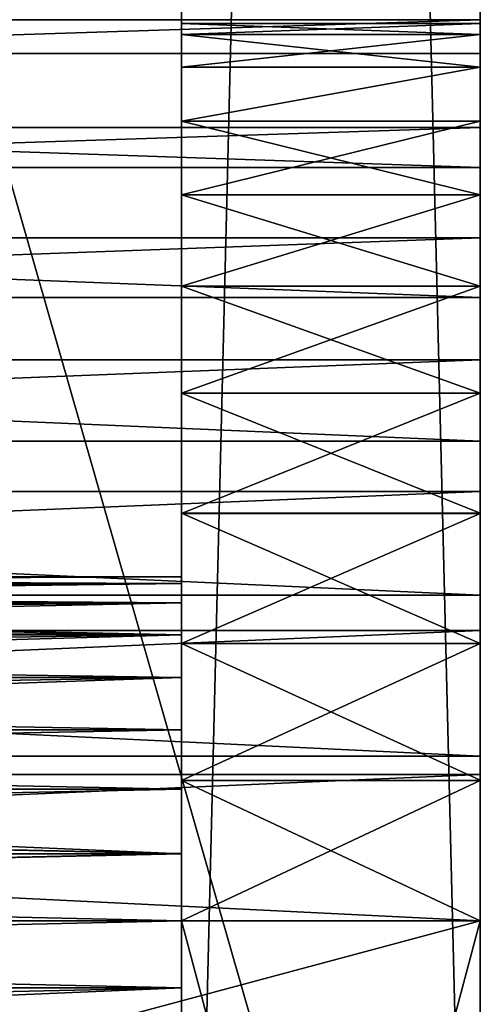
# Model space of a CAD drawing. Header units: millimetres. Extents: x -41 to 11, y -3 to 963.
# Tile 612 of 656: x 8.04 to 11.12, y 586.44 to 593.02. Entities that reach past the tile are written whole.
import ezdxf

# ---------------------------------------------------------------- set-up
doc = ezdxf.new("R2010")
doc.units = ezdxf.units.MM
doc.header["$LTSCALE"] = 65.185185
for name, color, linetype in [('3240', 7, 'CONTINUOUS'), ('3242', 7, 'CONTINUOUS'), ('3244', 7, 'CONTINUOUS'), ('3262', 7, 'CONTINUOUS'), ('3265', 7, 'CONTINUOUS'), ('3266', 7, 'CONTINUOUS'), ('3267', 7, 'CONTINUOUS'), ('3268', 7, 'CONTINUOUS'), ('3271', 7, 'CONTINUOUS'), ('3274', 7, 'CONTINUOUS'), ('3276', 7, 'CONTINUOUS'), ('3277', 7, 'CONTINUOUS'), ('3278', 7, 'CONTINUOUS'), ('3280', 7, 'CONTINUOUS'), ('3299', 7, 'CONTINUOUS'), ('3300', 7, 'CONTINUOUS')]:
    doc.layers.add(name, color=color, linetype=linetype)

msp = doc.modelspace()

# ---------------------------------------------------------------- linework, layer by layer
at = {"layer": '3240', "linetype": 'Continuous'}
for points in [[(9.125, 577.5, -93.5), (9.125, 662.5, -93.5), (9.125, 579.5, -91.5), (9.125, 577.5, -93.5)], [(9.125, 662.5, -8.5), (9.125, 577.5, -8.5), (9.125, 660.5, -10.5), (9.125, 662.5, -8.5)], [(9.125, 662.5, -93.5), (9.125, 660.5, -91.5), (9.125, 579.5, -91.5), (9.125, 662.5, -93.5)], [(9.125, 660.5, -10.5), (9.125, 577.5, -8.5), (9.125, 579.5, -10.5), (9.125, 660.5, -10.5)], [(9.125, 593, -50.9996), (9.125, 592.9261, -50.0614), (9.125, 587, -57), (9.125, 593, -50.9996)], [(9.125, 592.9263, -51.9378), (9.125, 593, -50.9996), (9.125, 587, -57), (9.125, 592.9263, -51.9378)], [(9.125, 587.9388, -56.9261), (9.125, 592.9263, -51.9378), (9.125, 587, -57), (9.125, 587.9388, -56.9261)], [(9.125, 592.7067, -52.8531), (9.125, 592.9263, -51.9378), (9.125, 587.9388, -56.9261), (9.125, 592.7067, -52.8531)], [(9.125, 592.9261, -50.0614), (9.125, 592.7064, -49.146), (9.125, 587, -57), (9.125, 592.9261, -50.0614)], [(9.125, 592.3464, -53.7233), (9.125, 592.7067, -52.8531), (9.125, 588.8542, -56.7063), (9.125, 592.3464, -53.7233)], [(9.125, 588.8542, -56.7063), (9.125, 592.7067, -52.8531), (9.125, 587.9388, -56.9261), (9.125, 588.8542, -56.7063)], [(9.125, 592.346, -48.2761), (9.125, 588.6258, -52.6269), (9.125, 592.7064, -49.146), (9.125, 592.346, -48.2761)], [(9.125, 592.7064, -49.146), (9.125, 588.6258, -52.6269), (9.125, 587, -57), (9.125, 592.7064, -49.146)], [(9.125, 591.8546, -54.526), (9.125, 592.3464, -53.7233), (9.125, 589.7239, -56.3461), (9.125, 591.8546, -54.526)], [(9.125, 589.7239, -56.3461), (9.125, 592.3464, -53.7233), (9.125, 588.8542, -56.7063), (9.125, 589.7239, -56.3461)], [(9.125, 588.9119, -52.2785), (9.125, 588.6258, -52.6269), (9.125, 592.346, -48.2761), (9.125, 588.9119, -52.2785)], [(9.125, 589.1248, -51.8805), (9.125, 588.9119, -52.2785), (9.125, 592.346, -48.2761), (9.125, 589.1248, -51.8805)], [(9.125, 589.2557, -51.4493), (9.125, 589.1248, -51.8805), (9.125, 592.346, -48.2761), (9.125, 589.2557, -51.4493)], [(9.125, 589.3, -51), (9.125, 589.2557, -51.4493), (9.125, 592.346, -48.2761), (9.125, 589.3, -51)], [(9.125, 591.854, -47.4731), (9.125, 589.3, -51), (9.125, 592.346, -48.2761), (9.125, 591.854, -47.4731)], [(9.125, 591.2426, -55.2426), (9.125, 591.8546, -54.526), (9.125, 590.5266, -55.8542), (9.125, 591.2426, -55.2426)], [(9.125, 590.5266, -55.8542), (9.125, 591.8546, -54.526), (9.125, 589.7239, -56.3461), (9.125, 590.5266, -55.8542)], [(9.125, 591.2425, -46.7573), (9.125, 589.1249, -50.1199), (9.125, 591.854, -47.4731), (9.125, 591.2425, -46.7573)], [(9.125, 589.2558, -50.5512), (9.125, 589.3, -51), (9.125, 591.854, -47.4731), (9.125, 589.2558, -50.5512)], [(9.125, 589.1249, -50.1199), (9.125, 589.2558, -50.5512), (9.125, 591.854, -47.4731), (9.125, 589.1249, -50.1199)], [(9.125, 588.9121, -49.7218), (9.125, 589.1249, -50.1199), (9.125, 591.2425, -46.7573), (9.125, 588.9121, -49.7218)], [(9.125, 588.6262, -49.3735), (9.125, 588.9121, -49.7218), (9.125, 591.2425, -46.7573), (9.125, 588.6262, -49.3735)], [(9.125, 590.5267, -46.1459), (9.125, 588.6262, -49.3735), (9.125, 591.2425, -46.7573), (9.125, 590.5267, -46.1459)], [(9.125, 588.2777, -49.0875), (9.125, 588.6262, -49.3735), (9.125, 590.5267, -46.1459), (9.125, 588.2777, -49.0875)], [(9.125, 587.8803, -48.8751), (9.125, 588.2777, -49.0875), (9.125, 590.5267, -46.1459), (9.125, 587.8803, -48.8751)], [(9.125, 587.4486, -48.7442), (9.125, 587.8803, -48.8751), (9.125, 590.5267, -46.1459), (9.125, 587.4486, -48.7442)], [(9.125, 589.7244, -45.6542), (9.125, 587.4486, -48.7442), (9.125, 590.5267, -46.1459), (9.125, 589.7244, -45.6542)], [(9.125, 586.9998, -48.7), (9.125, 587.4486, -48.7442), (9.125, 589.7244, -45.6542), (9.125, 586.9998, -48.7)], [(9.125, 586.5511, -48.7442), (9.125, 586.9998, -48.7), (9.125, 589.7244, -45.6542), (9.125, 586.5511, -48.7442)], [(9.125, 588.8543, -45.2937), (9.125, 586.5511, -48.7442), (9.125, 589.7244, -45.6542), (9.125, 588.8543, -45.2937)], [(9.125, 587.9389, -45.0739), (9.125, 585.3742, -49.3731), (9.125, 588.8543, -45.2937), (9.125, 587.9389, -45.0739)], [(9.125, 585.7227, -49.0873), (9.125, 586.1198, -48.8751), (9.125, 588.8543, -45.2937), (9.125, 585.7227, -49.0873)], [(9.125, 585.3742, -49.3731), (9.125, 585.7227, -49.0873), (9.125, 588.8543, -45.2937), (9.125, 585.3742, -49.3731)], [(9.125, 586.1198, -48.8751), (9.125, 586.5511, -48.7442), (9.125, 588.8543, -45.2937), (9.125, 586.1198, -48.8751)], [(9.125, 588.6258, -52.6269), (9.125, 588.2773, -52.9127), (9.125, 587, -57), (9.125, 588.6258, -52.6269)], [(9.125, 588.2773, -52.9127), (9.125, 587.8802, -53.1249), (9.125, 587, -57), (9.125, 588.2773, -52.9127)], [(9.125, 585.0881, -49.7215), (9.125, 585.3742, -49.3731), (9.125, 587.9389, -45.0739), (9.125, 585.0881, -49.7215)], [(9.125, 585.0881, -49.7215), (9.125, 587.9389, -45.0739), (9.125, 579.5, -57), (9.125, 585.0881, -49.7215)], [(9.125, 587.9389, -45.0739), (9.125, 587, -45), (9.125, 579.5, -57), (9.125, 587.9389, -45.0739)], [(9.125, 587.8802, -53.1249), (9.125, 587.4489, -53.2558), (9.125, 587, -57), (9.125, 587.8802, -53.1249)], [(9.125, 587.4489, -53.2558), (9.125, 587.0002, -53.3), (9.125, 587, -57), (9.125, 587.4489, -53.2558)], [(9.125, 587.0002, -53.3), (9.125, 586.5514, -53.2558), (9.125, 587, -57), (9.125, 587.0002, -53.3)], [(9.125, 587, -57), (9.125, 584.8751, -51.8801), (9.125, 579.5, -57), (9.125, 587, -57)], [(9.125, 585.3738, -52.6265), (9.125, 585.0879, -52.2782), (9.125, 587, -57), (9.125, 585.3738, -52.6265)], [(9.125, 585.7223, -52.9125), (9.125, 585.3738, -52.6265), (9.125, 587, -57), (9.125, 585.7223, -52.9125)], [(9.125, 586.1197, -53.1249), (9.125, 585.7223, -52.9125), (9.125, 587, -57), (9.125, 586.1197, -53.1249)], [(9.125, 586.5514, -53.2558), (9.125, 586.1197, -53.1249), (9.125, 587, -57), (9.125, 586.5514, -53.2558)], [(9.125, 585.0879, -52.2782), (9.125, 584.8751, -51.8801), (9.125, 587, -57), (9.125, 585.0879, -52.2782)], [(9.125, 587, -45), (9.125, 579.5, -45), (9.125, 579.5, -57), (9.125, 587, -45)]]:
    msp.add_3dface(points, dxfattribs=at)
at = {"layer": '3242', "linetype": 'Continuous'}
for points in [[(9.125, 662.5, -93.5), (9.125, 577.5, -93.5), (-40.875, 662.5, -93.5), (9.125, 662.5, -93.5)], [(9.125, 577.5, -93.5), (-40.875, 577.5, -93.5), (-40.875, 662.5, -93.5), (9.125, 577.5, -93.5)]]:
    msp.add_3dface(points, dxfattribs=at)
at = {"layer": '3244', "linetype": 'Continuous'}
for points in [[(-40.875, 577.5, -8.5), (9.125, 662.5, -8.5), (-40.875, 662.5, -8.5), (-40.875, 577.5, -8.5)], [(9.125, 577.5, -8.5), (9.125, 662.5, -8.5), (-40.875, 577.5, -8.5), (9.125, 577.5, -8.5)]]:
    msp.add_3dface(points, dxfattribs=at)
at = {"layer": '3262', "linetype": 'Continuous'}
for points in [[(-11.275, 581, -12), (-11.275, 659, -12), (11.125, 581, -12), (-11.275, 581, -12)], [(-11.275, 659, -12), (11.125, 659, -12), (11.125, 581, -12), (-11.275, 659, -12)]]:
    msp.add_3dface(points, dxfattribs=at)
at = {"layer": '3265', "linetype": 'Continuous'}
for points in [[(-11.275, 587, -43.5), (-11.275, 581, -43.5), (11.125, 581, -43.5), (-11.275, 587, -43.5)], [(-11.275, 587, -43.5), (11.125, 581, -43.5), (11.125, 587, -43.5), (-11.275, 587, -43.5)]]:
    msp.add_3dface(points, dxfattribs=at)
at = {"layer": '3266', "linetype": 'Continuous'}
for points in [[(11.125, 593.6145, -47.4647), (-11.275, 593.0246, -46.533), (11.125, 593.0242, -46.5325), (11.125, 593.6145, -47.4647)], [(-11.275, 592.7976, -55.7579), (-11.275, 593.4333, -54.8552), (11.125, 593.4328, -54.856), (-11.275, 592.7976, -55.7579)], [(11.125, 592.7974, -55.7581), (-11.275, 592.7976, -55.7579), (11.125, 593.4328, -54.856), (11.125, 592.7974, -55.7581)], [(-11.275, 593.0246, -46.533), (-11.275, 592.3033, -45.6967), (11.125, 593.0242, -46.5325), (-11.275, 593.0246, -46.533)], [(11.125, 593.0242, -46.5325), (-11.275, 592.3033, -45.6967), (11.125, 592.3033, -45.6967), (11.125, 593.0242, -46.5325)], [(-11.275, 592.0366, -56.5572), (-11.275, 592.7976, -55.7579), (11.125, 592.037, -56.5569), (-11.275, 592.0366, -56.5572)], [(11.125, 592.037, -56.5569), (-11.275, 592.7976, -55.7579), (11.125, 592.7974, -55.7581), (11.125, 592.037, -56.5569)], [(11.125, 592.3033, -45.6967), (-11.275, 591.5656, -45.0497), (11.125, 591.5656, -45.0497), (11.125, 592.3033, -45.6967)], [(-11.275, 592.3033, -45.6967), (-11.275, 591.5656, -45.0497), (11.125, 592.3033, -45.6967), (-11.275, 592.3033, -45.6967)], [(11.125, 591.1674, -57.2356), (-11.275, 592.0366, -56.5572), (11.125, 592.037, -56.5569), (11.125, 591.1674, -57.2356)], [(-11.275, 591.1667, -57.2361), (-11.275, 592.0366, -56.5572), (11.125, 591.1674, -57.2356), (-11.275, 591.1667, -57.2361)], [(11.125, 591.5656, -45.0497), (-11.275, 590.7499, -44.5047), (11.125, 590.7499, -44.5047), (11.125, 591.5656, -45.0497)], [(-11.275, 591.5656, -45.0497), (-11.275, 590.7499, -44.5047), (11.125, 591.5656, -45.0497), (-11.275, 591.5656, -45.0497)], [(11.125, 590.2077, -57.7794), (-11.275, 591.1667, -57.2361), (11.125, 591.1674, -57.2356), (11.125, 590.2077, -57.7794)], [(-11.275, 590.2072, -57.7797), (-11.275, 591.1667, -57.2361), (11.125, 590.2077, -57.7794), (-11.275, 590.2072, -57.7797)], [(11.125, 590.7499, -44.5047), (-11.275, 589.8701, -44.0709), (11.125, 589.8701, -44.0709), (11.125, 590.7499, -44.5047)], [(-11.275, 590.7499, -44.5047), (-11.275, 589.8701, -44.0709), (11.125, 590.7499, -44.5047), (-11.275, 590.7499, -44.5047)], [(11.125, 589.1779, -58.1768), (-11.275, 590.2072, -57.7797), (11.125, 590.2077, -57.7794), (11.125, 589.1779, -58.1768)], [(-11.275, 589.1773, -58.177), (-11.275, 590.2072, -57.7797), (11.125, 589.1779, -58.1768), (-11.275, 589.1773, -58.177)], [(11.125, 589.8701, -44.0709), (-11.275, 588.9413, -43.7556), (11.125, 588.9413, -43.7556), (11.125, 589.8701, -44.0709)], [(-11.275, 589.8701, -44.0709), (-11.275, 588.9413, -43.7556), (11.125, 589.8701, -44.0709), (-11.275, 589.8701, -44.0709)], [(11.125, 588.1014, -58.4187), (-11.275, 589.1773, -58.177), (11.125, 589.1779, -58.1768), (11.125, 588.1014, -58.4187)], [(-11.275, 588.1008, -58.4188), (-11.275, 589.1773, -58.177), (11.125, 588.1014, -58.4187), (-11.275, 588.1008, -58.4188)], [(-11.275, 588.9413, -43.7556), (-11.275, 587.9791, -43.5642), (11.125, 588.9413, -43.7556), (-11.275, 588.9413, -43.7556)], [(11.125, 588.9413, -43.7556), (-11.275, 587.9791, -43.5642), (11.125, 587.9791, -43.5642), (11.125, 588.9413, -43.7556)], [(11.125, 587, -58.5), (-11.275, 588.1008, -58.4188), (11.125, 588.1014, -58.4187), (11.125, 587, -58.5)], [(-11.275, 587, -58.5), (-11.275, 588.1008, -58.4188), (11.125, 587, -58.5), (-11.275, 587, -58.5)], [(-11.275, 587.9791, -43.5642), (-11.275, 587, -43.5), (11.125, 587.9791, -43.5642), (-11.275, 587.9791, -43.5642)], [(-11.275, 587, -43.5), (11.125, 587, -43.5), (11.125, 587.9791, -43.5642), (-11.275, 587, -43.5)]]:
    msp.add_3dface(points, dxfattribs=at)
at = {"layer": '3267', "linetype": 'Continuous'}
for points in [[(-11.275, 581, -58.5), (-11.275, 587, -58.5), (11.125, 587, -58.5), (-11.275, 581, -58.5)], [(-11.275, 581, -58.5), (11.125, 587, -58.5), (11.125, 581, -58.5), (-11.275, 581, -58.5)]]:
    msp.add_3dface(points, dxfattribs=at)
at = {"layer": '3268', "linetype": 'Continuous'}
for points in [[(11.125, 579.5, -10.5), (11.125, 659, -12), (11.125, 660.5, -10.5), (11.125, 579.5, -10.5)], [(11.125, 659, -90), (11.125, 581, -90), (11.125, 660.5, -91.5), (11.125, 659, -90)], [(11.125, 660.5, -91.5), (11.125, 581, -90), (11.125, 579.5, -91.5), (11.125, 660.5, -91.5)], [(11.125, 581, -12), (11.125, 659, -12), (11.125, 579.5, -10.5), (11.125, 581, -12)], [(11.125, 592.7065, -52.8536), (11.125, 594.491, -50.6319), (11.125, 592.9261, -51.9386), (11.125, 592.7065, -52.8536)], [(11.125, 592.3461, -53.7238), (11.125, 594.491, -50.6319), (11.125, 592.7065, -52.8536), (11.125, 592.3461, -53.7238)], [(11.125, 594.491, -50.6319), (11.125, 594.3559, -49.5367), (11.125, 592.9261, -51.9386), (11.125, 594.491, -50.6319)], [(11.125, 594.4639, -51.7352), (11.125, 594.491, -50.6319), (11.125, 592.3461, -53.7238), (11.125, 594.4639, -51.7352)], [(11.125, 591.8543, -54.5265), (11.125, 594.4639, -51.7352), (11.125, 592.3461, -53.7238), (11.125, 591.8543, -54.5265)], [(11.125, 591.2426, -55.2426), (11.125, 594.4639, -51.7352), (11.125, 591.8543, -54.5265), (11.125, 591.2426, -55.2426)], [(11.125, 594.2751, -52.823), (11.125, 594.4639, -51.7352), (11.125, 591.2426, -55.2426), (11.125, 594.2751, -52.823)], [(11.125, 594.3559, -49.5367), (11.125, 594.0618, -48.4739), (11.125, 592.9262, -50.0616), (11.125, 594.3559, -49.5367)], [(11.125, 592.9261, -51.9386), (11.125, 594.3559, -49.5367), (11.125, 593, -51.0001), (11.125, 592.9261, -51.9386)], [(11.125, 593, -51.0001), (11.125, 594.3559, -49.5367), (11.125, 592.9262, -50.0616), (11.125, 593, -51.0001)], [(11.125, 589.1779, -58.1768), (11.125, 593.9288, -53.8707), (11.125, 594.2751, -52.823), (11.125, 589.1779, -58.1768)], [(11.125, 588.1014, -58.4187), (11.125, 594.2751, -52.823), (11.125, 591.2426, -55.2426), (11.125, 588.1014, -58.4187)], [(11.125, 588.1014, -58.4187), (11.125, 589.1779, -58.1768), (11.125, 594.2751, -52.823), (11.125, 588.1014, -58.4187)], [(11.125, 594.0618, -48.4739), (11.125, 593.6145, -47.4647), (11.125, 592.7063, -49.1459), (11.125, 594.0618, -48.4739)], [(11.125, 592.9262, -50.0616), (11.125, 594.0618, -48.4739), (11.125, 592.7063, -49.1459), (11.125, 592.9262, -50.0616)], [(11.125, 590.2077, -57.7794), (11.125, 593.4328, -54.856), (11.125, 593.9288, -53.8707), (11.125, 590.2077, -57.7794)], [(11.125, 589.1779, -58.1768), (11.125, 590.2077, -57.7794), (11.125, 593.9288, -53.8707), (11.125, 589.1779, -58.1768)], [(11.125, 592.7063, -49.1459), (11.125, 593.6145, -47.4647), (11.125, 592.346, -48.276), (11.125, 592.7063, -49.1459)], [(11.125, 593.6145, -47.4647), (11.125, 593.0242, -46.5325), (11.125, 592.346, -48.276), (11.125, 593.6145, -47.4647)], [(11.125, 591.1674, -57.2356), (11.125, 592.7974, -55.7581), (11.125, 593.4328, -54.856), (11.125, 591.1674, -57.2356)], [(11.125, 590.2077, -57.7794), (11.125, 591.1674, -57.2356), (11.125, 593.4328, -54.856), (11.125, 590.2077, -57.7794)], [(11.125, 592.346, -48.276), (11.125, 593.0242, -46.5325), (11.125, 591.8541, -47.4733), (11.125, 592.346, -48.276)], [(11.125, 593.0242, -46.5325), (11.125, 592.3033, -45.6967), (11.125, 591.8541, -47.4733), (11.125, 593.0242, -46.5325)], [(11.125, 591.1674, -57.2356), (11.125, 592.037, -56.5569), (11.125, 592.7974, -55.7581), (11.125, 591.1674, -57.2356)], [(11.125, 591.2429, -46.7576), (11.125, 592.3033, -45.6967), (11.125, 590.5274, -46.1464), (11.125, 591.2429, -46.7576)], [(11.125, 591.8541, -47.4733), (11.125, 592.3033, -45.6967), (11.125, 591.2429, -46.7576), (11.125, 591.8541, -47.4733)], [(11.125, 592.3033, -45.6967), (11.125, 591.5656, -45.0497), (11.125, 590.5274, -46.1464), (11.125, 592.3033, -45.6967)], [(11.125, 591.5656, -45.0497), (11.125, 590.7499, -44.5047), (11.125, 589.7249, -45.6545), (11.125, 591.5656, -45.0497)], [(11.125, 590.5274, -46.1464), (11.125, 591.5656, -45.0497), (11.125, 589.7249, -45.6545), (11.125, 590.5274, -46.1464)], [(11.125, 590.5266, -55.8542), (11.125, 588.1014, -58.4187), (11.125, 591.2426, -55.2426), (11.125, 590.5266, -55.8542)], [(11.125, 590.7499, -44.5047), (11.125, 589.8701, -44.0709), (11.125, 588.8548, -45.2939), (11.125, 590.7499, -44.5047)], [(11.125, 589.7249, -45.6545), (11.125, 590.7499, -44.5047), (11.125, 588.8548, -45.2939), (11.125, 589.7249, -45.6545)], [(11.125, 589.7239, -56.3461), (11.125, 588.1014, -58.4187), (11.125, 590.5266, -55.8542), (11.125, 589.7239, -56.3461)], [(11.125, 589.8701, -44.0709), (11.125, 588.9413, -43.7556), (11.125, 587.9395, -45.074), (11.125, 589.8701, -44.0709)], [(11.125, 588.8548, -45.2939), (11.125, 589.8701, -44.0709), (11.125, 587.9395, -45.074), (11.125, 588.8548, -45.2939)], [(11.125, 588.8542, -56.7063), (11.125, 588.1014, -58.4187), (11.125, 589.7239, -56.3461), (11.125, 588.8542, -56.7063)], [(11.125, 588.9413, -43.7556), (11.125, 587.9791, -43.5642), (11.125, 587, -45), (11.125, 588.9413, -43.7556)], [(11.125, 587.9395, -45.074), (11.125, 588.9413, -43.7556), (11.125, 587, -45), (11.125, 587.9395, -45.074)], [(11.125, 587, -58.5), (11.125, 588.1014, -58.4187), (11.125, 588.8542, -56.7063), (11.125, 587, -58.5)], [(11.125, 587.9388, -56.9261), (11.125, 587, -58.5), (11.125, 588.8542, -56.7063), (11.125, 587.9388, -56.9261)], [(11.125, 587.9791, -43.5642), (11.125, 587, -43.5), (11.125, 587, -45), (11.125, 587.9791, -43.5642)], [(11.125, 587, -57), (11.125, 587, -58.5), (11.125, 587.9388, -56.9261), (11.125, 587, -57)], [(11.125, 587, -45), (11.125, 581, -43.5), (11.125, 579.5, -45), (11.125, 587, -45)], [(11.125, 587, -43.5), (11.125, 581, -43.5), (11.125, 587, -45), (11.125, 587, -43.5)], [(11.125, 581, -58.5), (11.125, 587, -58.5), (11.125, 587, -57), (11.125, 581, -58.5)], [(11.125, 579.5, -57), (11.125, 581, -58.5), (11.125, 587, -57), (11.125, 579.5, -57)]]:
    msp.add_3dface(points, dxfattribs=at)
at = {"layer": '3271', "linetype": 'Continuous'}
for points in [[(-11.275, 581, -90), (11.125, 581, -90), (11.125, 659, -90), (-11.275, 581, -90)], [(-11.275, 659, -90), (-11.275, 581, -90), (11.125, 659, -90), (-11.275, 659, -90)]]:
    msp.add_3dface(points, dxfattribs=at)
at = {"layer": '3274', "linetype": 'Continuous'}
for points in [[(9.125, 660.5, -91.5), (11.125, 660.5, -91.5), (11.125, 579.5, -91.5), (9.125, 660.5, -91.5)], [(9.125, 579.5, -91.5), (9.125, 660.5, -91.5), (11.125, 579.5, -91.5), (9.125, 579.5, -91.5)]]:
    msp.add_3dface(points, dxfattribs=at)
at = {"layer": '3276', "linetype": 'Continuous'}
for points in [[(9.125, 579.5, -57), (11.125, 579.5, -57), (11.125, 587, -57), (9.125, 579.5, -57)], [(9.125, 587, -57), (9.125, 579.5, -57), (11.125, 587, -57), (9.125, 587, -57)]]:
    msp.add_3dface(points, dxfattribs=at)
at = {"layer": '3277', "linetype": 'Continuous'}
for points in [[(9.125, 592.9263, -51.9378), (11.125, 592.9261, -51.9386), (11.125, 593, -51.0001), (9.125, 592.9263, -51.9378)], [(9.125, 593, -50.9996), (11.125, 593, -51.0001), (11.125, 592.9262, -50.0616), (9.125, 593, -50.9996)], [(9.125, 593, -50.9996), (9.125, 592.9263, -51.9378), (11.125, 593, -51.0001), (9.125, 593, -50.9996)], [(9.125, 592.9261, -50.0614), (9.125, 593, -50.9996), (11.125, 592.9262, -50.0616), (9.125, 592.9261, -50.0614)], [(9.125, 592.9263, -51.9378), (9.125, 592.7067, -52.8531), (11.125, 592.9261, -51.9386), (9.125, 592.9263, -51.9378)], [(9.125, 592.9261, -50.0614), (11.125, 592.9262, -50.0616), (11.125, 592.7063, -49.1459), (9.125, 592.9261, -50.0614)], [(9.125, 592.7067, -52.8531), (11.125, 592.7065, -52.8536), (11.125, 592.9261, -51.9386), (9.125, 592.7067, -52.8531)], [(9.125, 592.7064, -49.146), (9.125, 592.9261, -50.0614), (11.125, 592.7063, -49.1459), (9.125, 592.7064, -49.146)], [(9.125, 592.7067, -52.8531), (9.125, 592.3464, -53.7233), (11.125, 592.7065, -52.8536), (9.125, 592.7067, -52.8531)], [(9.125, 592.3464, -53.7233), (11.125, 592.3461, -53.7238), (11.125, 592.7065, -52.8536), (9.125, 592.3464, -53.7233)], [(9.125, 592.346, -48.2761), (9.125, 592.7064, -49.146), (11.125, 592.7063, -49.1459), (9.125, 592.346, -48.2761)], [(9.125, 592.346, -48.2761), (11.125, 592.7063, -49.1459), (11.125, 592.346, -48.276), (9.125, 592.346, -48.2761)], [(9.125, 592.3464, -53.7233), (9.125, 591.8546, -54.526), (11.125, 592.3461, -53.7238), (9.125, 592.3464, -53.7233)], [(9.125, 591.8546, -54.526), (11.125, 591.8543, -54.5265), (11.125, 592.3461, -53.7238), (9.125, 591.8546, -54.526)], [(9.125, 592.346, -48.2761), (11.125, 592.346, -48.276), (11.125, 591.8541, -47.4733), (9.125, 592.346, -48.2761)], [(9.125, 591.854, -47.4731), (9.125, 592.346, -48.2761), (11.125, 591.8541, -47.4733), (9.125, 591.854, -47.4731)], [(9.125, 591.8546, -54.526), (9.125, 591.2426, -55.2426), (11.125, 591.8543, -54.5265), (9.125, 591.8546, -54.526)], [(9.125, 591.2426, -55.2426), (11.125, 591.2426, -55.2426), (11.125, 591.8543, -54.5265), (9.125, 591.2426, -55.2426)], [(9.125, 591.854, -47.4731), (11.125, 591.8541, -47.4733), (11.125, 591.2429, -46.7576), (9.125, 591.854, -47.4731)], [(9.125, 591.2425, -46.7573), (9.125, 591.854, -47.4731), (11.125, 591.2429, -46.7576), (9.125, 591.2425, -46.7573)], [(9.125, 591.2425, -46.7573), (11.125, 591.2429, -46.7576), (11.125, 590.5274, -46.1464), (9.125, 591.2425, -46.7573)], [(9.125, 590.5266, -55.8542), (11.125, 590.5266, -55.8542), (11.125, 591.2426, -55.2426), (9.125, 590.5266, -55.8542)], [(9.125, 591.2426, -55.2426), (9.125, 590.5266, -55.8542), (11.125, 591.2426, -55.2426), (9.125, 591.2426, -55.2426)], [(9.125, 590.5267, -46.1459), (9.125, 591.2425, -46.7573), (11.125, 590.5274, -46.1464), (9.125, 590.5267, -46.1459)], [(9.125, 590.5267, -46.1459), (11.125, 590.5274, -46.1464), (11.125, 589.7249, -45.6545), (9.125, 590.5267, -46.1459)], [(9.125, 589.7244, -45.6542), (9.125, 590.5267, -46.1459), (11.125, 589.7249, -45.6545), (9.125, 589.7244, -45.6542)], [(9.125, 589.7239, -56.3461), (11.125, 589.7239, -56.3461), (11.125, 590.5266, -55.8542), (9.125, 589.7239, -56.3461)], [(9.125, 590.5266, -55.8542), (9.125, 589.7239, -56.3461), (11.125, 590.5266, -55.8542), (9.125, 590.5266, -55.8542)], [(9.125, 589.7244, -45.6542), (11.125, 589.7249, -45.6545), (11.125, 588.8548, -45.2939), (9.125, 589.7244, -45.6542)], [(9.125, 588.8543, -45.2937), (9.125, 589.7244, -45.6542), (11.125, 588.8548, -45.2939), (9.125, 588.8543, -45.2937)], [(9.125, 588.8542, -56.7063), (11.125, 588.8542, -56.7063), (11.125, 589.7239, -56.3461), (9.125, 588.8542, -56.7063)], [(9.125, 589.7239, -56.3461), (9.125, 588.8542, -56.7063), (11.125, 589.7239, -56.3461), (9.125, 589.7239, -56.3461)], [(9.125, 588.8543, -45.2937), (11.125, 588.8548, -45.2939), (11.125, 587.9395, -45.074), (9.125, 588.8543, -45.2937)], [(9.125, 587.9389, -45.0739), (9.125, 588.8543, -45.2937), (11.125, 587.9395, -45.074), (9.125, 587.9389, -45.0739)], [(9.125, 587.9388, -56.9261), (11.125, 587.9388, -56.9261), (11.125, 588.8542, -56.7063), (9.125, 587.9388, -56.9261)], [(9.125, 588.8542, -56.7063), (9.125, 587.9388, -56.9261), (11.125, 588.8542, -56.7063), (9.125, 588.8542, -56.7063)], [(9.125, 587.9389, -45.0739), (11.125, 587.9395, -45.074), (11.125, 587, -45), (9.125, 587.9389, -45.0739)], [(9.125, 587, -45), (9.125, 587.9389, -45.0739), (11.125, 587, -45), (9.125, 587, -45)], [(9.125, 587, -57), (11.125, 587, -57), (11.125, 587.9388, -56.9261), (9.125, 587, -57)], [(9.125, 587.9388, -56.9261), (9.125, 587, -57), (11.125, 587.9388, -56.9261), (9.125, 587.9388, -56.9261)]]:
    msp.add_3dface(points, dxfattribs=at)
at = {"layer": '3278', "linetype": 'Continuous'}
for points in [[(9.125, 579.5, -45), (9.125, 587, -45), (11.125, 579.5, -45), (9.125, 579.5, -45)], [(9.125, 587, -45), (11.125, 587, -45), (11.125, 579.5, -45), (9.125, 587, -45)]]:
    msp.add_3dface(points, dxfattribs=at)
at = {"layer": '3280', "linetype": 'Continuous'}
for points in [[(9.125, 660.5, -10.5), (9.125, 579.5, -10.5), (11.125, 660.5, -10.5), (9.125, 660.5, -10.5)], [(9.125, 579.5, -10.5), (11.125, 579.5, -10.5), (11.125, 660.5, -10.5), (9.125, 579.5, -10.5)]]:
    msp.add_3dface(points, dxfattribs=at)
at = {"layer": '3299', "linetype": 'Continuous'}
for points in [[(9.125, 589.3, -51), (-0.975, 589.2889, -51.2254), (-0.975, 589.2558, -51.4487), (9.125, 589.3, -51)], [(9.125, 589.3, -51), (-0.975, 589.3, -51), (-0.975, 589.2889, -51.2254), (9.125, 589.3, -51)], [(9.125, 589.2557, -51.4493), (9.125, 589.3, -51), (-0.975, 589.2558, -51.4487), (9.125, 589.2557, -51.4493)], [(9.125, 589.2557, -51.4493), (-0.975, 589.2558, -51.4487), (-0.975, 589.201, -51.6677), (9.125, 589.2557, -51.4493)], [(9.125, 589.2557, -51.4493), (-0.975, 589.201, -51.6677), (-0.975, 589.1249, -51.8802), (9.125, 589.2557, -51.4493)], [(9.125, 589.1248, -51.8805), (9.125, 589.2557, -51.4493), (-0.975, 589.1249, -51.8802), (9.125, 589.1248, -51.8805)], [(9.125, 589.1248, -51.8805), (-0.975, 589.1249, -51.8802), (-0.975, 589.0284, -52.0842), (9.125, 589.1248, -51.8805)], [(9.125, 589.1248, -51.8805), (-0.975, 589.0284, -52.0842), (-0.975, 588.9124, -52.2778), (9.125, 589.1248, -51.8805)], [(9.125, 588.9119, -52.2785), (9.125, 589.1248, -51.8805), (-0.975, 588.9124, -52.2778), (9.125, 588.9119, -52.2785)], [(9.125, 588.9119, -52.2785), (-0.975, 588.9124, -52.2778), (-0.975, 588.7779, -52.4591), (9.125, 588.9119, -52.2785)], [(9.125, 588.6258, -52.6269), (9.125, 588.9119, -52.2785), (-0.975, 588.6263, -52.6263), (9.125, 588.6258, -52.6269)], [(9.125, 588.9119, -52.2785), (-0.975, 588.7779, -52.4591), (-0.975, 588.6263, -52.6263), (9.125, 588.9119, -52.2785)], [(9.125, 588.6258, -52.6269), (-0.975, 588.6263, -52.6263), (-0.975, 588.4591, -52.7779), (9.125, 588.6258, -52.6269)], [(9.125, 588.6258, -52.6269), (-0.975, 588.4591, -52.7779), (-0.975, 588.2778, -52.9124), (9.125, 588.6258, -52.6269)], [(9.125, 588.2773, -52.9127), (9.125, 588.6258, -52.6269), (-0.975, 588.2778, -52.9124), (9.125, 588.2773, -52.9127)], [(9.125, 588.2773, -52.9127), (-0.975, 588.2778, -52.9124), (-0.975, 588.0842, -53.0284), (9.125, 588.2773, -52.9127)], [(9.125, 587.8802, -53.1249), (9.125, 588.2773, -52.9127), (-0.975, 588.0842, -53.0284), (9.125, 587.8802, -53.1249)], [(9.125, 587.8802, -53.1249), (-0.975, 588.0842, -53.0284), (-0.975, 587.8802, -53.1249), (9.125, 587.8802, -53.1249)], [(9.125, 587.8802, -53.1249), (-0.975, 587.8802, -53.1249), (-0.975, 587.6677, -53.201), (9.125, 587.8802, -53.1249)], [(9.125, 587.4489, -53.2558), (9.125, 587.8802, -53.1249), (-0.975, 587.6677, -53.201), (9.125, 587.4489, -53.2558)], [(9.125, 587.4489, -53.2558), (-0.975, 587.6677, -53.201), (-0.975, 587.4487, -53.2558), (9.125, 587.4489, -53.2558)], [(9.125, 587.0002, -53.3), (9.125, 587.4489, -53.2558), (-0.975, 587.2254, -53.2889), (9.125, 587.0002, -53.3)], [(9.125, 587.4489, -53.2558), (-0.975, 587.4487, -53.2558), (-0.975, 587.2254, -53.2889), (9.125, 587.4489, -53.2558)], [(9.125, 587.0002, -53.3), (-0.975, 587.2254, -53.2889), (-0.975, 587, -53.3), (9.125, 587.0002, -53.3)], [(9.125, 586.5514, -53.2558), (9.125, 587.0002, -53.3), (-0.975, 586.7746, -53.2889), (9.125, 586.5514, -53.2558)], [(9.125, 587.0002, -53.3), (-0.975, 587, -53.3), (-0.975, 586.7746, -53.2889), (9.125, 587.0002, -53.3)], [(9.125, 586.5514, -53.2558), (-0.975, 586.7746, -53.2889), (-0.975, 586.5513, -53.2558), (9.125, 586.5514, -53.2558)], [(9.125, 586.1197, -53.1249), (9.125, 586.5514, -53.2558), (-0.975, 586.1198, -53.1249), (9.125, 586.1197, -53.1249)], [(9.125, 586.5514, -53.2558), (-0.975, 586.3323, -53.201), (-0.975, 586.1198, -53.1249), (9.125, 586.5514, -53.2558)], [(9.125, 586.5514, -53.2558), (-0.975, 586.5513, -53.2558), (-0.975, 586.3323, -53.201), (9.125, 586.5514, -53.2558)]]:
    msp.add_3dface(points, dxfattribs=at)
at = {"layer": '3300', "linetype": 'Continuous'}
for points in [[(9.125, 589.3, -51), (9.125, 589.2558, -50.5512), (-0.975, 589.3, -51), (9.125, 589.3, -51)], [(9.125, 589.2558, -50.5512), (-0.975, 589.2889, -50.7746), (-0.975, 589.3, -51), (9.125, 589.2558, -50.5512)], [(9.125, 589.2558, -50.5512), (-0.975, 589.2558, -50.5513), (-0.975, 589.2889, -50.7746), (9.125, 589.2558, -50.5512)], [(9.125, 589.2558, -50.5512), (-0.975, 589.201, -50.3323), (-0.975, 589.2558, -50.5513), (9.125, 589.2558, -50.5512)], [(9.125, 589.2558, -50.5512), (9.125, 589.1249, -50.1199), (-0.975, 589.201, -50.3323), (9.125, 589.2558, -50.5512)], [(9.125, 589.1249, -50.1199), (-0.975, 589.1249, -50.1198), (-0.975, 589.201, -50.3323), (9.125, 589.1249, -50.1199)], [(9.125, 588.9121, -49.7218), (-0.975, 589.0284, -49.9158), (-0.975, 589.1249, -50.1198), (9.125, 588.9121, -49.7218)], [(9.125, 589.1249, -50.1199), (9.125, 588.9121, -49.7218), (-0.975, 589.1249, -50.1198), (9.125, 589.1249, -50.1199)], [(9.125, 588.9121, -49.7218), (-0.975, 588.9124, -49.7222), (-0.975, 589.0284, -49.9158), (9.125, 588.9121, -49.7218)], [(9.125, 588.9121, -49.7218), (-0.975, 588.7779, -49.5409), (-0.975, 588.9124, -49.7222), (9.125, 588.9121, -49.7218)], [(9.125, 588.9121, -49.7218), (9.125, 588.6262, -49.3735), (-0.975, 588.7779, -49.5409), (9.125, 588.9121, -49.7218)], [(9.125, 588.6262, -49.3735), (-0.975, 588.6263, -49.3737), (-0.975, 588.7779, -49.5409), (9.125, 588.6262, -49.3735)], [(9.125, 588.6262, -49.3735), (-0.975, 588.4591, -49.2221), (-0.975, 588.6263, -49.3737), (9.125, 588.6262, -49.3735)], [(9.125, 588.6262, -49.3735), (9.125, 588.2777, -49.0875), (-0.975, 588.4591, -49.2221), (9.125, 588.6262, -49.3735)], [(9.125, 588.2777, -49.0875), (-0.975, 588.2778, -49.0876), (-0.975, 588.4591, -49.2221), (9.125, 588.2777, -49.0875)], [(9.125, 588.2777, -49.0875), (-0.975, 588.0842, -48.9716), (-0.975, 588.2778, -49.0876), (9.125, 588.2777, -49.0875)], [(9.125, 588.2777, -49.0875), (9.125, 587.8803, -48.8751), (-0.975, 588.0842, -48.9716), (9.125, 588.2777, -49.0875)], [(9.125, 587.8803, -48.8751), (-0.975, 587.8802, -48.8751), (-0.975, 588.0842, -48.9716), (9.125, 587.8803, -48.8751)], [(9.125, 587.8803, -48.8751), (9.125, 587.4486, -48.7442), (-0.975, 587.8802, -48.8751), (9.125, 587.8803, -48.8751)], [(9.125, 587.4486, -48.7442), (-0.975, 587.6677, -48.799), (-0.975, 587.8802, -48.8751), (9.125, 587.4486, -48.7442)], [(9.125, 587.4486, -48.7442), (-0.975, 587.4487, -48.7442), (-0.975, 587.6677, -48.799), (9.125, 587.4486, -48.7442)], [(9.125, 587.4486, -48.7442), (-0.975, 587.2254, -48.7111), (-0.975, 587.4487, -48.7442), (9.125, 587.4486, -48.7442)], [(9.125, 587.4486, -48.7442), (9.125, 586.9998, -48.7), (-0.975, 587.2254, -48.7111), (9.125, 587.4486, -48.7442)], [(9.125, 586.9998, -48.7), (-0.975, 587, -48.7), (-0.975, 587.2254, -48.7111), (9.125, 586.9998, -48.7)], [(9.125, 586.9998, -48.7), (-0.975, 586.7746, -48.7111), (-0.975, 587, -48.7), (9.125, 586.9998, -48.7)], [(9.125, 586.9998, -48.7), (9.125, 586.5511, -48.7442), (-0.975, 586.7746, -48.7111), (9.125, 586.9998, -48.7)], [(9.125, 586.5511, -48.7442), (-0.975, 586.5513, -48.7442), (-0.975, 586.7746, -48.7111), (9.125, 586.5511, -48.7442)], [(9.125, 586.5511, -48.7442), (-0.975, 586.3323, -48.799), (-0.975, 586.5513, -48.7442), (9.125, 586.5511, -48.7442)], [(9.125, 586.5511, -48.7442), (9.125, 586.1198, -48.8751), (-0.975, 586.3323, -48.799), (9.125, 586.5511, -48.7442)]]:
    msp.add_3dface(points, dxfattribs=at)

doc.saveas('drawing.dxf')
